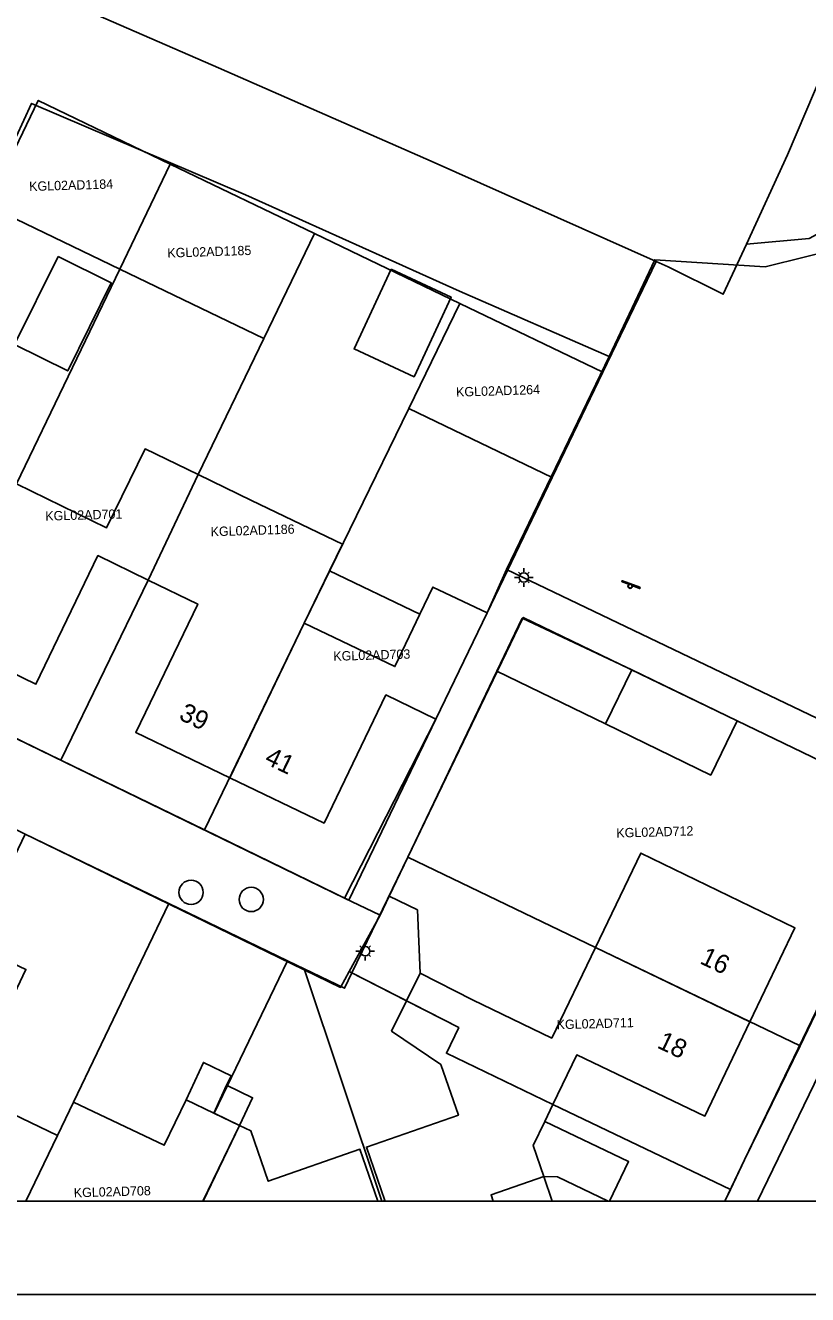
# Model space of a CAD drawing. Extents: x 124901 to 125496, y 515369 to 515789.
# Drawn here: x 125098.9 to 125140.8, y 515368.5 to 515436.5 of the extents above; entities that cross this region are included whole.
import ezdxf

# ---------------------------------------------------------------- set-up
doc = ezdxf.new("R2010")
doc.units = 0
for name, color, linetype in [('Alg Kaders', 7, 'Continuous'), ('Gebouw', 7, 'Continuous'), ('Lichtmast', 7, 'Continuous'), ('Luifel', 7, 'Continuous'), ('Onbegroeid terrein', 7, 'Continuous'), ('Perceelnummers', 7, 'Continuous'), ('Perceelsgrenzen', 7, 'Continuous'), ('Putten', 7, 'Continuous'), ('Speelvoorziening', 7, 'Continuous'), ('Teksten', 7, 'Continuous'), ('Vegetatie', 7, 'Continuous'), ('Voetpad', 7, 'Continuous'), ('Wegen lokale weg', 7, 'Continuous')]:
    doc.layers.add(name, color=color, linetype=linetype)

msp = doc.modelspace()

# ---------------------------------------------------------------- linework, layer by layer
at = {"layer": 'Alg Kaders'}
for points in [[(125495.925, 515789.043), (124901.425, 515789.043), (124901.425, 515368.543), (125495.925, 515368.543)], [(125490.925, 515784.043), (124906.425, 515784.043), (124906.425, 515373.543), (125490.925, 515373.543)]]:
    msp.add_lwpolyline(points, close=True, dxfattribs=at)
at = {"layer": 'Gebouw'}
for points in [[(125100.628, 515424.128), (125098.291, 515419.413), (125101.141, 515418), (125103.478, 515422.715)], [(125102.76, 515408.11), (125105.45, 515406.8), (125108.13, 515412.45), (125105.29, 515413.82), (125103.22, 515409.59), (125098.398, 515411.947), (125094.401, 515403.665), (125099.44, 515401.22)], [(125108.13, 515412.45), (125105.45, 515406.8), (125108.11, 515405.52), (125104.79, 515398.64), (125109.822, 515396.219), (125113.809, 515404.488), (125115.161, 515407.29), (125115.852, 515408.724), (125110.99, 515411.07)], [(125118.18, 515400.65), (125120.86, 515399.36), (125123.6, 515405.04), (125120.7, 515406.43), (125120.004, 515404.976), (125118.66, 515402.17), (125113.809, 515404.488), (125109.822, 515396.219), (125114.87, 515393.79)], [(125137, 515399.26), (125131.35, 515401.99), (125129.94, 515399.1), (125135.58, 515396.36)], [(125129.4, 515387.12), (125137.67, 515383.15), (125140.08, 515388.18), (125131.84, 515392.18)], [(125094.95, 515385.04), (125097.83, 515383.68), (125098.903, 515385.952), (125096.023, 515387.312)], [(125127.06, 515382.28), (125122.81, 515384.33), (125120.012, 515385.763), (125119.282, 515384.273), (125122.08, 515382.84), (125121.42, 515381.47), (125127.12, 515378.72), (125128.4, 515381.38), (125135.26, 515378.1), (125137.67, 515383.15), (125129.4, 515387.12)], [(125108.963, 515378.267), (125109.653, 515379.752), (125109.889, 515380.26), (125108.406, 515380.973), (125107.48, 515378.98)], [(125108.963, 515378.267), (125110.35, 515377.6), (125111.04, 515379.085), (125109.653, 515379.752)]]:
    msp.add_lwpolyline(points, close=True, dxfattribs=at)
for points in [[(125098.893, 515373.543), (125100.6, 515377.06), (125095.73, 515379.4), (125097.83, 515383.68), (125094.95, 515385.04), (125092.18, 515379.36), (125094.84, 515378.08), (125092.664, 515373.543)], [(125123.926, 515373.543), (125123.81, 515373.88), (125126.64, 515374.86), (125126.07, 515376.52), (125126.688, 515377.814), (125127.12, 515378.72), (125121.42, 515381.47), (125122.08, 515382.84), (125119.282, 515384.273), (125118.487, 515382.65), (125121.13, 515380.86), (125122.068, 515378.158), (125117.134, 515376.442), (125118.127, 515373.585), (125118.007, 515373.543)], [(125108.372, 515373.543), (125110.35, 515377.6), (125108.963, 515378.267), (125107.48, 515378.98), (125106.31, 515376.536), (125101.459, 515378.856), (125100.6, 515377.06), (125098.893, 515373.543)], [(125117.758, 515373.543), (125116.791, 515376.323), (125111.886, 515374.617), (125110.95, 515377.31), (125110.35, 515377.6), (125108.372, 515373.543)], [(125130.158, 515373.543), (125131.18, 515375.666), (125126.688, 515377.814), (125126.07, 515376.52), (125126.64, 515374.86), (125127.367, 515374.842), (125130.083, 515373.543)]]:
    msp.add_lwpolyline(points, dxfattribs=at)
at = {"layer": 'Lichtmast'}
for p, q in [((125125.353, 515407.154), (125125.283, 515407.225)), ((125125.565, 515407.242), (125125.565, 515407.442)), ((125125.777, 515407.154), (125125.848, 515407.226)), ((125125.265, 515406.943), (125125.065, 515406.942)), ((125125.353, 515406.73), (125125.281, 515406.659)), ((125125.565, 515406.642), (125125.565, 515406.442)), ((125125.777, 515406.73), (125125.847, 515406.659)), ((125125.865, 515406.942), (125126.065, 515406.942)), ((125117.073, 515387.228), (125117.073, 515387.428)), ((125116.773, 515386.929), (125116.573, 515386.928)), ((125116.861, 515386.716), (125116.789, 515386.645)), ((125116.861, 515387.14), (125116.791, 515387.211)), ((125117.285, 515387.14), (125117.356, 515387.212)), ((125117.285, 515386.716), (125117.355, 515386.645)), ((125117.373, 515386.928), (125117.573, 515386.928)), ((125117.073, 515386.628), (125117.073, 515386.428))]:
    msp.add_line(p, q, dxfattribs=at)
for centre in [(125125.565, 515406.942), (125117.073, 515386.928)]:
    msp.add_circle(centre, 0.25, dxfattribs=at)
at = {"layer": 'Luifel'}
for points in [[(125118.46, 515423.448), (125116.478, 515419.182), (125119.687, 515417.691), (125121.669, 515421.956)], [(125118.66, 515402.17), (125120.004, 515404.976), (125115.161, 515407.29), (125113.809, 515404.488)], [(125124.13, 515401.923), (125129.94, 515399.1), (125131.35, 515401.99), (125125.487, 515404.755)], [(125117.867, 515388.856), (125116.219, 515385.842), (125119.282, 515384.273), (125120.012, 515385.763), (125119.868, 515389.142), (125118.359, 515389.883)]]:
    msp.add_lwpolyline(points, close=True, dxfattribs=at)
msp.add_lwpolyline([(125127.093, 515373.543), (125126.64, 515374.86), (125123.81, 515373.88), (125123.926, 515373.543)], dxfattribs=at)
at = {"layer": 'Onbegroeid terrein'}
for points in [[(125095.075, 515423.399), (125099.204, 515432.322), (125110.655, 515427.43), (125122.127, 515422.267), (125130.143, 515418.768), (125132.577, 515423.948), (125138.495, 515423.574), (125142.807, 515424.652), (125143.845, 515425.555), (125147.032, 515428.328), (125150.834, 515434.472), (125151.815, 515441.972), (125155.511, 515449.984), (125159.029, 515454.001), (125160.437, 515457.237), (125161.603, 515461.705), (125161.995, 515465.762), (125161.709, 515471.904), (125160.588, 515478.821), (125154.166, 515482.121), (125107.13, 515506.248), (125106.866, 515505.735), (125103.421, 515507.503), (125097.735, 515510.333)], [(125098.398, 515411.947), (125103.22, 515409.59), (125105.29, 515413.82), (125108.13, 515412.45), (125110.99, 515411.07), (125115.852, 515408.724), (125115.161, 515407.29), (125113.809, 515404.488), (125118.66, 515402.17), (125120.004, 515404.976), (125120.7, 515406.43), (125123.6, 515405.04), (125124.633, 515407.369), (125130.143, 515418.768), (125122.127, 515422.267), (125110.655, 515427.43), (125099.204, 515432.322), (125095.075, 515423.399)], [(125085.997, 515404.339), (125115.972, 515389.777), (125120.86, 515399.36), (125118.18, 515400.65), (125114.87, 515393.79), (125109.822, 515396.219), (125104.79, 515398.64), (125108.11, 515405.52), (125105.45, 515406.8), (125102.76, 515408.11), (125099.44, 515401.22), (125094.401, 515403.665)], [(125136.331, 515373.543), (125137.384, 515375.767), (125146.51, 515394.675), (125137, 515399.26), (125135.58, 515396.36), (125129.94, 515399.1), (125131.35, 515401.99), (125125.487, 515404.755), (125124.13, 515401.923), (125118.359, 515389.883), (125117.867, 515388.856), (125116.219, 515385.842), (125115.753, 515384.991), (125084.319, 515400.267)], [(125118.007, 515373.543), (125118.127, 515373.585), (125117.134, 515376.442), (125122.068, 515378.158), (125121.13, 515380.86), (125118.487, 515382.65), (125119.282, 515384.273), (125120.012, 515385.763), (125122.81, 515384.33), (125127.06, 515382.28), (125129.4, 515387.12), (125131.84, 515392.18), (125140.08, 515388.18), (125137.67, 515383.15), (125135.26, 515378.1), (125128.4, 515381.38), (125127.12, 515378.72), (125126.688, 515377.814), (125131.18, 515375.666), (125130.158, 515373.543)], [(125096.023, 515387.312), (125098.903, 515385.952), (125097.83, 515383.68)], [(125095.73, 515379.4), (125100.6, 515377.06), (125101.459, 515378.856), (125106.31, 515376.536), (125107.48, 515378.98), (125108.406, 515380.973), (125109.889, 515380.26), (125109.653, 515379.752), (125111.04, 515379.085), (125110.35, 515377.6), (125110.95, 515377.31), (125111.886, 515374.617), (125116.791, 515376.323), (125117.758, 515373.543)], [(125130.083, 515373.543), (125127.367, 515374.842), (125126.64, 515374.86), (125123.81, 515373.88), (125123.926, 515373.543)]]:
    msp.add_lwpolyline(points, dxfattribs=at)
msp.add_lwpolyline([(125100.628, 515424.128), (125103.478, 515422.715), (125101.141, 515418), (125098.291, 515419.413)], close=True, dxfattribs=at)
at = {"layer": 'Perceelsgrenzen'}
for points in [[(125180.365, 515504.659), (125162.009, 515468.834), (125162.385, 515467.065), (125162.267, 515459.869), (125159.338, 515453.361), (125153.997, 515447.989), (125151.969, 515443.01), (125151.625, 515436.721), (125147.022, 515428.44), (125140.851, 515425.095), (125137.489, 515424.795), (125136.248, 515422.103), (125133.299, 515423.571), (125132.648, 515423.861), (125129.798, 515417.933), (125127.09, 515412.3), (125123.6, 515405.04), (125120.86, 515399.36), (125116.204, 515389.664), (125108.472, 515393.42), (125100.776, 515397.159), (125093.068, 515400.904)], [(125096.909, 515494.22), (125104.802, 515490.703), (125113.746, 515486.742), (125122.47, 515482.934), (125130.175, 515479.614), (125138.626, 515475.74), (125146.681, 515472.032), (125153.276, 515469.016), (125156.614, 515467.536), (125154.859, 515463.81), (125150.814, 515455.066), (125146.958, 515446.252), (125143.158, 515437.682), (125139.694, 515429.575), (125137.489, 515424.795), (125136.248, 515422.103), (125133.299, 515423.571), (125132.648, 515423.861), (125120.613, 515429.23), (125108.933, 515434.353), (125097.173, 515439.469)], [(125098.86, 515393.2), (125106.56, 515389.49), (125112.92, 515386.42), (125113.8, 515385.99), (125115.97, 515384.95), (125116.36, 515385.77), (125119.36, 515391.96), (125125.54, 515404.8), (125137, 515399.26), (125146.5, 515394.68), (125140.36, 515381.86), (125137.384, 515375.767), (125136.63, 515374.174), (125136.331, 515373.543)], [(125089.38, 515373.543), (125092.18, 515379.36), (125094.95, 515385.04), (125098.86, 515393.2), (125106.56, 515389.49), (125100.6, 515377.06), (125098.898, 515373.543)], [(125098.898, 515373.543), (125100.6, 515377.06), (125106.56, 515389.49), (125112.92, 515386.42), (125108.99, 515378.26), (125110.35, 515377.6), (125108.388, 515373.543)], [(125108.388, 515373.543), (125110.35, 515377.6), (125108.99, 515378.26), (125112.92, 515386.42), (125113.8, 515385.99), (125117.966, 515373.543)], [(125117.966, 515373.543), (125113.8, 515385.99), (125115.97, 515384.95), (125116.36, 515385.77), (125122.08, 515382.84), (125121.42, 515381.47), (125127.12, 515378.72), (125136.63, 515374.174), (125136.331, 515373.543)]]:
    msp.add_lwpolyline(points, dxfattribs=at)
for points in [[(125137.489, 515424.795), (125139.694, 515429.575), (125143.158, 515437.682), (125146.958, 515446.252), (125150.814, 515455.066), (125154.859, 515463.81), (125156.614, 515467.536), (125158.866, 515466.538), (125160.498, 515465.884), (125162.009, 515468.834), (125162.385, 515467.065), (125162.267, 515459.869), (125159.338, 515453.361), (125153.997, 515447.989), (125151.969, 515443.01), (125151.625, 515436.721), (125147.022, 515428.44), (125140.851, 515425.095)], [(125122.146, 515421.609), (125114.357, 515425.363), (125106.637, 515429.073), (125099.561, 515432.482), (125096.85, 515426.85), (125095.213, 515423.448), (125090.844, 515425.514), (125066.092, 515437.217), (125067.518, 515440.431), (125068.705, 515443.058), (125070.733, 515447.672), (125072.164, 515450.432), (125075.956, 515448.765), (125083.957, 515445.274), (125097.173, 515439.469), (125108.933, 515434.353), (125120.613, 515429.23), (125132.648, 515423.861), (125129.798, 515417.933)], [(125106.637, 515429.073), (125103.93, 515423.44), (125096.85, 515426.85), (125099.561, 515432.482)], [(125114.357, 515425.363), (125111.65, 515419.73), (125103.93, 515423.44), (125106.637, 515429.073)], [(125086.012, 515404.332), (125095.213, 515423.448), (125096.85, 515426.85), (125103.93, 515423.44), (125098.4, 515411.95), (125093.068, 515400.904)], [(125119.41, 515415.99), (125113.81, 515404.49), (125108.472, 515393.42), (125100.776, 515397.159), (125105.45, 515406.8), (125108.13, 515412.45), (125111.65, 515419.73), (125114.357, 515425.363), (125122.146, 515421.609)], [(125111.65, 515419.73), (125108.13, 515412.45), (125105.45, 515406.8), (125100.776, 515397.159), (125093.068, 515400.904), (125098.4, 515411.95), (125103.93, 515423.44)], [(125127.09, 515412.3), (125119.41, 515415.99), (125122.146, 515421.609), (125129.798, 515417.933)], [(125127.09, 515412.3), (125123.6, 515405.04), (125120.86, 515399.36), (125116.204, 515389.664), (125108.472, 515393.42), (125113.81, 515404.49), (125119.41, 515415.99)], [(125119.36, 515391.96), (125125.54, 515404.8), (125137, 515399.26), (125146.5, 515394.68), (125140.36, 515381.86), (125129.4, 515387.12)], [(125116.36, 515385.77), (125119.36, 515391.96), (125129.4, 515387.12), (125140.36, 515381.86), (125137.384, 515375.767), (125136.63, 515374.174), (125127.12, 515378.72), (125121.42, 515381.47), (125122.08, 515382.84)]]:
    msp.add_lwpolyline(points, close=True, dxfattribs=at)
at = {"layer": 'Putten'}
for centre in [(125107.75, 515390.08), (125110.97, 515389.7)]:
    msp.add_circle(centre, 0.65, dxfattribs=at)
at = {"layer": 'Speelvoorziening'}
for p, q in [((125130.835, 515406.714), (125131.197, 515406.574)), ((125131.778, 515406.413), (125130.857, 515406.769)), ((125131.377, 515406.504), (125131.757, 515406.357))]:
    msp.add_line(p, q, dxfattribs=at)
msp.add_circle((125131.262, 515406.474), 0.1, dxfattribs=at)
for centre, radius, start, end in [((125130.846, 515406.742), 0.0297, 68.83874, 248.83874), ((125131.262, 515406.474), 0.119, 123.04996, 14.62752), ((125131.767, 515406.385), 0.0297, 248.83874, 68.83874)]:
    msp.add_arc(centre, radius, start, end, dxfattribs=at)
at = {"layer": 'Vegetatie'}
msp.add_lwpolyline([(125146.751, 515422.394), (125143.845, 515425.555), (125142.807, 515424.652), (125138.495, 515423.574), (125132.577, 515423.948), (125130.143, 515418.768), (125124.633, 515407.369), (125126.314, 515406.564), (125144.277, 515397.967), (125149.995, 515409.883), (125154.025, 515418.282), (125150.418, 515420.241)], close=True, dxfattribs=at)
at = {"layer": 'Voetpad'}
msp.add_lwpolyline([(125131.35, 515401.99), (125137, 515399.26), (125146.51, 515394.675), (125147.377, 515396.464), (125144.277, 515397.967), (125126.314, 515406.564), (125124.633, 515407.369), (125123.6, 515405.04), (125120.86, 515399.36), (125115.972, 515389.777), (125117.867, 515388.856), (125118.359, 515389.883), (125124.13, 515401.923), (125125.487, 515404.755)], close=True, dxfattribs=at)
msp.add_lwpolyline([(125138.082, 515373.543), (125141.121, 515379.815), (125148.792, 515395.778), (125147.377, 515396.464), (125146.51, 515394.675), (125137.384, 515375.767), (125136.331, 515373.543)], dxfattribs=at)
at = {"layer": 'Wegen lokale weg'}
for points in [[(125143.001, 515373.543), (125155.786, 515400.175), (125162.489, 515414.171), (125158.481, 515416.215), (125148.792, 515395.778), (125141.121, 515379.815), (125138.082, 515373.543)], [(125082.906, 515400.953), (125084.319, 515400.267), (125115.753, 515384.991), (125116.219, 515385.842), (125117.867, 515388.856), (125115.972, 515389.777), (125085.997, 515404.339), (125081.73, 515406.412), (125078.216, 515405.285), (125065.354, 515378.332), (125065.4, 515377.947), (125065.466, 515377.545), (125065.538, 515377.243), (125066.838, 515373.543)]]:
    msp.add_lwpolyline(points, dxfattribs=at)

# ---------------------------------------------------------------- texts
at = {"layer": 'Perceelnummers'}
for s, rotation, p in [('KGL02AD1184', 1.82919, (125099.086, 515427.626)), ('KGL02AD1185', 1.82928, (125106.486, 515424.067)), ('KGL02AD1264', 1.82946, (125121.946, 515416.619)), ('KGL02AD701', 1.63102, (125099.95, 515409.981)), ('KGL02AD1186', 1.82931, (125108.804, 515409.144)), ('KGL02AD703', 1.6312, (125115.372, 515402.478)), ('KGL02AD712', 1.63138, (125130.528, 515393.011)), ('KGL02AD711', 1.63134, (125127.332, 515382.748)), ('KGL02AD708', 1.63104, (125101.474, 515373.748))]:
    msp.add_text(s, height=0.5, rotation=rotation, dxfattribs=at).set_placement(p)
at = {"layer": 'Teksten'}
for s, rotation, p in [('39', 334.2, (125107.042, 515399.369)), ('41', 334.3, (125111.625, 515397.007)), ('16', 334.4, (125134.939, 515386.3)), ('18', 334.5, (125132.651, 515381.785))]:
    msp.add_text(s, height=1, rotation=rotation, dxfattribs=at).set_placement(p)

doc.saveas('drawing.dxf')
